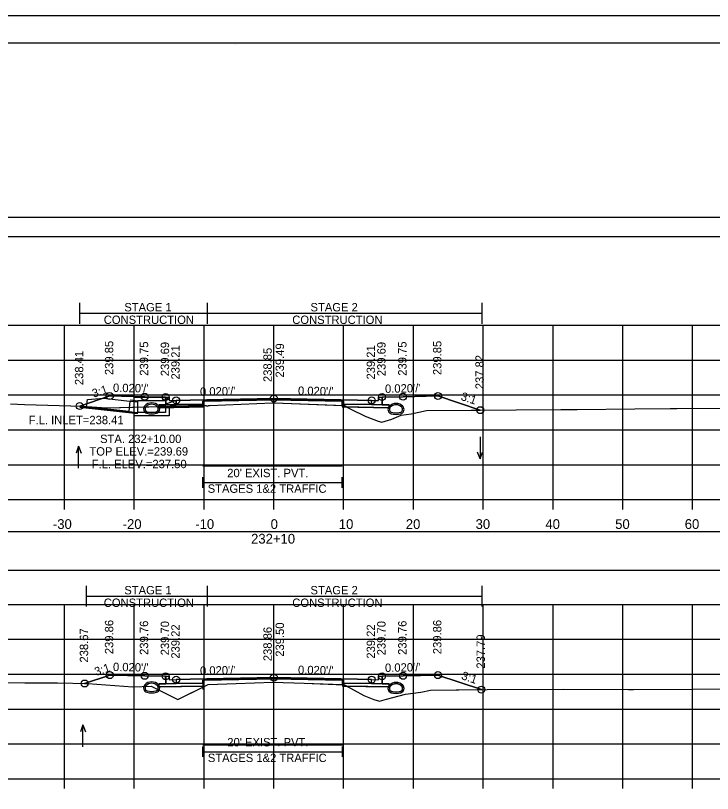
# Model space of a CAD drawing. Extents: x 1369627 to 1374022, y 380035 to 398173.
# Drawn here: x 1372061.5 to 1372161.4, y 387607.5 to 387718.9 of the extents above; entities that cross this region are included whole.
import ezdxf

# ---------------------------------------------------------------- set-up
doc = ezdxf.new("R2010")
doc.units = 0
for name, color, linetype in [('Default', 7, 'Continuous'), ('R_Alt Surface', 7, 'Continuous'), ('R_Axis', 7, 'Continuous'), ('R_Axis Annot', 7, 'Continuous'), ('R_Border', 7, 'Continuous'), ('R_Border Notes', 7, 'Continuous'), ('R_Drive', 7, 'Continuous'), ('R_Exist Surface', 7, 'Continuous'), ('R_Fin Surface', 7, 'Continuous'), ('R_Grid', 7, 'Continuous'), ('R_MOT', 7, 'Continuous'), ('R_No Plot', 7, 'Continuous'), ('R_Water', 7, 'Continuous'), ('R_Water Annot', 7, 'Continuous'), ('R_Xsect Elev', 7, 'Continuous'), ('R_Xsect Slope', 7, 'Continuous'), ('T_Vehicle Path Rt', 7, 'Continuous')]:
    doc.layers.add(name, color=color, linetype=linetype)

msp = doc.modelspace()

# ---------------------------------------------------------------- linework, layer by layer
at = {"layer": 'Default'}
for p, q in [((1372088.34, 387651.3), (1372088.34, 387652.8)), ((1372108.34, 387651.3), (1372108.34, 387652.8)), ((1372088.34, 387652.05), (1372108.34, 387652.05)), ((1372088.36, 387612.73), (1372088.36, 387614.23)), ((1372108.36, 387612.73), (1372108.36, 387614.23)), ((1372088.36, 387613.48), (1372108.36, 387613.48))]:
    msp.add_line(p, q, dxfattribs=at)
for points in [[(1371948.53, 387687.31), (1372248.53, 387687.31), (1372248.53, 387690.02), (1371948.53, 387690.02)], [(1372083.02, 387664.28), (1372083.52, 387664.28), (1372083.53, 387663.78), (1372084.53, 387663.8), (1372084.53, 387663.21), (1372083.03, 387663.18)], [(1372113.53, 387663.78), (1372113.54, 387664.28), (1372114.04, 387664.28), (1372114.03, 387663.18), (1372112.53, 387663.21), (1372112.53, 387663.8)], [(1371948.53, 387639.47), (1372248.53, 387639.47), (1372248.53, 387645), (1371948.53, 387645)], [(1372083.02, 387624.29), (1372083.52, 387624.29), (1372083.53, 387623.79), (1372084.53, 387623.81), (1372084.53, 387623.23), (1372083.03, 387623.2)], [(1372113.53, 387623.79), (1372113.54, 387624.29), (1372114.04, 387624.29), (1372114.03, 387623.2), (1372112.53, 387623.23), (1372112.53, 387623.81)]]:
    msp.add_lwpolyline(points, close=True, dxfattribs=at)
at = {"layer": 'R_Alt Surface'}
for points in [[(1372082.03, 387663.16), (1372083.03, 387663.18), (1372084.53, 387663.21), (1372088.34, 387663.28), (1372088.34, 387662.87), (1372082.03, 387662.74)], [(1372115.03, 387663.16), (1372114.03, 387663.18), (1372112.53, 387663.21), (1372108.34, 387663.29), (1372108.34, 387662.88), (1372115.03, 387662.74)], [(1372082.03, 387623.18), (1372083.03, 387623.2), (1372084.53, 387623.23), (1372088.36, 387623.3), (1372088.36, 387622.89), (1372082.03, 387622.76)], [(1372115.03, 387623.18), (1372114.03, 387623.2), (1372112.53, 387623.23), (1372108.36, 387623.31), (1372108.36, 387622.89), (1372115.03, 387622.76)]]:
    msp.add_lwpolyline(points, close=True, dxfattribs=at)
for points in [[(1372083.03, 387664.28), (1372083.03, 387663.18), (1372084.53, 387663.21), (1372088.34, 387663.28), (1372088.34, 387663.7), (1372098.53, 387663.91), (1372108.34, 387663.71), (1372108.34, 387663.29), (1372112.53, 387663.21), (1372114.03, 387663.18), (1372114.03, 387664.28)], [(1372083.03, 387624.29), (1372083.03, 387623.2), (1372084.53, 387623.23), (1372088.36, 387623.3), (1372088.36, 387623.72), (1372098.53, 387623.92), (1372108.36, 387623.73), (1372108.36, 387623.31), (1372112.53, 387623.23), (1372114.03, 387623.2), (1372114.03, 387624.29)]]:
    msp.add_lwpolyline(points, dxfattribs=at)
at = {"layer": 'R_Axis'}
for p, q in [((1371948.53, 387649.59), (1372248.53, 387649.59)), ((1372068.53, 387648.19), (1372068.53, 387649.59)), ((1372078.53, 387648.19), (1372078.53, 387649.59)), ((1372088.53, 387648.19), (1372088.53, 387649.59)), ((1372098.53, 387648.19), (1372098.53, 387649.59)), ((1372108.53, 387648.19), (1372108.53, 387649.59)), ((1372118.53, 387648.19), (1372118.53, 387649.59)), ((1372128.53, 387648.19), (1372128.53, 387649.59)), ((1372138.53, 387648.19), (1372138.53, 387649.59)), ((1372148.53, 387648.19), (1372148.53, 387649.59)), ((1372158.53, 387648.19), (1372158.53, 387649.59)), ((1371948.53, 387609.59), (1372248.53, 387609.59)), ((1372068.53, 387608.19), (1372068.53, 387609.59)), ((1372078.53, 387608.19), (1372078.53, 387609.59)), ((1372088.53, 387608.19), (1372088.53, 387609.59)), ((1372098.53, 387608.19), (1372098.53, 387609.59)), ((1372108.53, 387608.19), (1372108.53, 387609.59)), ((1372118.53, 387608.19), (1372118.53, 387609.59)), ((1372128.53, 387608.19), (1372128.53, 387609.59)), ((1372138.53, 387608.19), (1372138.53, 387609.59)), ((1372148.53, 387608.19), (1372148.53, 387609.59)), ((1372158.53, 387608.19), (1372158.53, 387609.59))]:
    msp.add_line(p, q, dxfattribs=at)
at = {"layer": 'R_Border'}
for p, q in [((1371940.53, 387715.05), (1372256.71, 387715.05)), ((1372093.05, 387714.79), (1372093.05, 387714.79)), ((1372093.05, 387714.79), (1372093.05, 387714.79))]:
    msp.add_line(p, q, dxfattribs=at)
at = {"layer": 'R_Drive'}
msp.add_line((1372070.72, 387663), (1372079.02, 387662.09), dxfattribs=at)
for centre, radius, start, end in [((1372081.02, 387662.11), 1.35, 43.6485, 136.3515), ((1372081.02, 387662.11), 1.35, 43.6485, 136.3515), ((1372081.02, 387662.11), 1.15, 43.6485, 136.3515), ((1372081.02, 387662.11), 1.15, 43.6485, 136.3515), ((1372080.51, 387662.6), 0.646, 136.3515, 253.9529), ((1372080.51, 387662.6), 0.646, 136.3515, 253.9529), ((1372080.51, 387662.6), 0.438, 136.3515, 253.9529), ((1372080.51, 387662.6), 0.438, 136.3515, 253.9529), ((1372081.02, 387664.38), 2.29, 253.9529, 286.0471), ((1372081.02, 387664.38), 2.29, 253.9529, 286.0471), ((1372081.53, 387662.6), 0.438, 286.0471, 43.6485), ((1372081.53, 387662.6), 0.438, 286.0471, 43.6485), ((1372081.53, 387662.6), 0.646, 286.0471, 43.6485), ((1372081.53, 387662.6), 0.646, 286.0471, 43.6485), ((1372081.02, 387664.38), 2.5, 253.9529, 286.0471), ((1372081.02, 387664.38), 2.5, 253.9529, 286.0471), ((1372081.02, 387622.13), 1.35, 43.6485, 136.3515), ((1372081.02, 387622.13), 1.15, 43.6485, 136.3515), ((1372080.51, 387622.62), 0.646, 136.3515, 253.9529), ((1372080.51, 387622.62), 0.438, 136.3515, 253.9529), ((1372081.02, 387624.4), 2.5, 253.9529, 286.0471), ((1372081.02, 387624.4), 2.29, 253.9529, 286.0471), ((1372081.53, 387622.62), 0.438, 286.0471, 43.6485), ((1372081.53, 387622.62), 0.646, 286.0471, 43.6485)]:
    msp.add_arc(centre, radius, start, end, dxfattribs=at)
at = {"layer": 'R_Exist Surface'}
for points in [[(1372060.78, 387663.34), (1372062.82, 387663.2), (1372071.09, 387662.99), (1372074.51, 387662.75), (1372088.78, 387663.07), (1372088.97, 387662.97), (1372089.18, 387663.08), (1372089.38, 387663.09), (1372098.34, 387663.45), (1372098.63, 387663.44), (1372108.61, 387663.06), (1372108.75, 387662.99), (1372109.58, 387662.53), (1372111.6, 387661.56), (1372111.61, 387661.56), (1372111.72, 387661.51), (1372111.83, 387661.46), (1372113.48, 387660.84), (1372114.02, 387660.67), (1372115.43, 387661.1), (1372116.76, 387661.68), (1372118.22, 387661.89), (1372120.41, 387662.35), (1372139.67, 387662.51), (1372140.94, 387662.52), (1372142.01, 387662.51), (1372150.26, 387662.58), (1372155.3, 387662.63), (1372156.27, 387662.64), (1372164.09, 387662.69)], [(1372051.8, 387623.41), (1372062.83, 387623.36), (1372067.54, 387623.35), (1372071.89, 387623.24), (1372078.34, 387622.79), (1372080.97, 387622.85), (1372084.76, 387620.97), (1372089.12, 387623.1), (1372093.11, 387623.25), (1372098.36, 387623.46), (1372102.89, 387623.29), (1372108.62, 387623.08), (1372110.06, 387622.28), (1372111.43, 387621.52), (1372112.85, 387620.97), (1372113.67, 387620.71), (1372114.65, 387621.01), (1372117.39, 387621.71), (1372119.58, 387622.02), (1372120.98, 387622.31), (1372129.1, 387622.38), (1372140.08, 387622.45), (1372149.36, 387622.39), (1372150.06, 387622.4), (1372167.13, 387622.5)]]:
    msp.add_lwpolyline(points, dxfattribs=at)
at = {"layer": 'R_Fin Surface'}
for points in [[(1372070.72, 387663), (1372075.02, 387664.44), (1372080.02, 387664.34), (1372083.02, 387664.28), (1372083.52, 387664.28), (1372083.53, 387663.78), (1372084.53, 387663.8), (1372086.53, 387663.84), (1372098.53, 387664.08), (1372110.53, 387663.84), (1372112.53, 387663.8), (1372113.53, 387663.78), (1372113.54, 387664.28), (1372114.04, 387664.28), (1372117.04, 387664.34), (1372122.04, 387664.44), (1372128.11, 387662.41)], [(1372071.42, 387623.25), (1372075.02, 387624.45), (1372080.02, 387624.35), (1372083.02, 387624.29), (1372083.52, 387624.29), (1372083.53, 387623.79), (1372084.53, 387623.81), (1372086.53, 387623.85), (1372098.53, 387624.09), (1372110.53, 387623.85), (1372112.53, 387623.81), (1372113.53, 387623.79), (1372113.54, 387624.29), (1372114.04, 387624.29), (1372117.04, 387624.35), (1372122.04, 387624.45), (1372128.27, 387622.38)]]:
    msp.add_lwpolyline(points, dxfattribs=at)
at = {"layer": 'R_Grid'}
for p, q in [((1371948.53, 387674.59), (1372248.53, 387674.59)), ((1372068.53, 387649.59), (1372068.53, 387674.59)), ((1372078.53, 387649.59), (1372078.53, 387674.59)), ((1372088.53, 387649.59), (1372088.53, 387674.59)), ((1372098.53, 387649.59), (1372098.53, 387674.59)), ((1372108.53, 387649.59), (1372108.53, 387674.59)), ((1372118.53, 387649.59), (1372118.53, 387674.59)), ((1372128.53, 387649.59), (1372128.53, 387674.59)), ((1372138.53, 387649.59), (1372138.53, 387674.59)), ((1372148.53, 387649.59), (1372148.53, 387674.59)), ((1372158.53, 387649.59), (1372158.53, 387674.59)), ((1371948.53, 387669.59), (1372248.53, 387669.59)), ((1371948.53, 387664.59), (1372248.53, 387664.59)), ((1371948.53, 387659.59), (1372248.53, 387659.59)), ((1371948.53, 387654.59), (1372248.53, 387654.59)), ((1371948.53, 387649.59), (1372248.53, 387649.59)), ((1371948.53, 387634.59), (1372248.53, 387634.59)), ((1372068.53, 387609.59), (1372068.53, 387634.59)), ((1372078.53, 387609.59), (1372078.53, 387634.59)), ((1372088.53, 387609.59), (1372088.53, 387634.59)), ((1372098.53, 387609.59), (1372098.53, 387634.59)), ((1372108.53, 387609.59), (1372108.53, 387634.59)), ((1372118.53, 387609.59), (1372118.53, 387634.59)), ((1372128.53, 387609.59), (1372128.53, 387634.59)), ((1372138.53, 387609.59), (1372138.53, 387634.59)), ((1372148.53, 387609.59), (1372148.53, 387634.59)), ((1372158.53, 387609.59), (1372158.53, 387634.59)), ((1371948.53, 387629.59), (1372248.53, 387629.59)), ((1371948.53, 387624.59), (1372248.53, 387624.59)), ((1371948.53, 387619.59), (1372248.53, 387619.59)), ((1371948.53, 387614.59), (1372248.53, 387614.59)), ((1371948.53, 387609.59), (1372248.53, 387609.59))]:
    msp.add_line(p, q, dxfattribs=at)
at = {"layer": 'R_MOT'}
for p, q in [((1372070.72, 387674.8), (1372070.72, 387677.8)), ((1372089.04, 387674.8), (1372089.04, 387677.8)), ((1372128.39, 387674.8), (1372128.39, 387677.8)), ((1372070.72, 387676.3), (1372128.39, 387676.3)), ((1372071.66, 387634.26), (1372071.66, 387637.26)), ((1372089.04, 387634.26), (1372089.04, 387637.26)), ((1372128.39, 387634.26), (1372128.39, 387637.26)), ((1372071.66, 387635.76), (1372128.39, 387635.76))]:
    msp.add_line(p, q, dxfattribs=at)
at = {"layer": 'R_No Plot'}
for p, q in [((1371928.13, 387718.94), (1372261.46, 387718.94)), ((1372077.93, 387663.87), (1372079.02, 387663.75)), ((1372070.72, 387662.84), (1372079.02, 387661.92))]:
    msp.add_line(p, q, dxfattribs=at)
for points in [[(1371928.12, 387718.94), (1372261.46, 387718.94), (1372261.46, 387505.61), (1371928.12, 387505.61)], [(1372174.45, 387715.05), (1372194.07, 387715.05), (1372194.07, 387705.17), (1372210.18, 387705.17), (1372233.38, 387705.17), (1372233.38, 387672.5), (1372256.59, 387672.5), (1372256.71, 387509.59), (1371940.53, 387509.59), (1371940.53, 387715.05)], [(1372088.53, 387663.29), (1372084.53, 387663.21), (1372083.03, 387663.18), (1372082.03, 387663.16), (1372082.03, 387662.74), (1372088.53, 387662.87)], [(1372098.53, 387664.08), (1372086.53, 387663.84), (1372084.53, 387663.8), (1372084.53, 387663.21), (1372088.53, 387663.29), (1372088.53, 387663.71), (1372098.53, 387663.91), (1372108.53, 387663.71), (1372108.53, 387663.29), (1372112.53, 387663.21), (1372112.53, 387663.8), (1372110.53, 387663.84)], [(1372108.53, 387663.29), (1372112.53, 387663.21), (1372114.03, 387663.18), (1372115.03, 387663.16), (1372115.03, 387662.74), (1372108.53, 387662.87)], [(1372088.53, 387623.31), (1372084.53, 387623.23), (1372083.03, 387623.2), (1372082.03, 387623.18), (1372082.03, 387622.76), (1372088.53, 387622.89)], [(1372098.53, 387624.09), (1372086.53, 387623.85), (1372084.53, 387623.81), (1372084.53, 387623.23), (1372088.53, 387623.31), (1372088.53, 387623.72), (1372098.53, 387623.92), (1372108.53, 387623.72), (1372108.53, 387623.31), (1372112.53, 387623.23), (1372112.53, 387623.81), (1372110.53, 387623.85)], [(1372108.53, 387623.31), (1372112.53, 387623.23), (1372114.03, 387623.2), (1372115.03, 387623.18), (1372115.03, 387622.76), (1372108.53, 387622.89)]]:
    msp.add_lwpolyline(points, close=True, dxfattribs=at)
for points in [[(1372083.02, 387664.28), (1372083.03, 387663.18), (1372084.53, 387663.21), (1372088.53, 387663.29), (1372088.53, 387663.71), (1372098.53, 387663.91), (1372108.53, 387663.71), (1372108.53, 387663.29), (1372112.53, 387663.21), (1372114.03, 387663.18), (1372114.04, 387664.28)], [(1372088.34, 387654.45), (1372108.34, 387654.45)], [(1372083.02, 387624.29), (1372083.03, 387623.2), (1372084.53, 387623.23), (1372088.53, 387623.31), (1372088.53, 387623.72), (1372098.53, 387623.92), (1372108.53, 387623.72), (1372108.53, 387623.31), (1372112.53, 387623.23), (1372114.03, 387623.2), (1372114.04, 387624.29)], [(1372088.36, 387614.46), (1372108.36, 387614.46)]]:
    msp.add_lwpolyline(points, dxfattribs=at)
for centre in [(1372075.02, 387664.44), (1372080.02, 387664.34), (1372083.02, 387664.28), (1372098.53, 387664.08), (1372114.04, 387664.28), (1372117.04, 387664.34), (1372122.04, 387664.44), (1372070.72, 387663), (1372084.53, 387663.8), (1372112.53, 387663.8), (1372128.11, 387662.41), (1372075.02, 387624.45), (1372080.02, 387624.35), (1372083.02, 387624.29), (1372084.53, 387623.81), (1372098.53, 387624.09), (1372112.53, 387623.81), (1372114.04, 387624.29), (1372117.04, 387624.35), (1372122.04, 387624.45), (1372071.42, 387623.25), (1372128.27, 387622.38)]:
    msp.add_circle(centre, 0.5, dxfattribs=at)
at = {"layer": 'R_Water'}
for p, q in [((1372077.91, 387663.71), (1372079.02, 387663.59)), ((1372078.52, 387664.28), (1372083.27, 387664.28)), ((1372078.52, 387662.78), (1372078.52, 387664.28)), ((1372079.02, 387662.78), (1372079.02, 387663.78)), ((1372079.02, 387663.78), (1372083.02, 387663.78)), ((1372083.35, 387664.11), (1372083.02, 387663.78)), ((1372084.52, 387663.8), (1372083.02, 387663.28)), ((1372083.02, 387662.78), (1372083.02, 387663.28)), ((1372083.35, 387664.11), (1372083.27, 387664.28)), ((1372084.52, 387663.27), (1372083.52, 387662.92)), ((1372070.72, 387663), (1372079.02, 387662.09)), ((1372083.52, 387662.78), (1372083.52, 387662.92))]:
    msp.add_line(p, q, dxfattribs=at)
msp.add_lwpolyline([(1372077.91, 387663.71), (1372077.75, 387662.22), (1372071.7, 387662.89), (1372071.82, 387663.92), (1372074.1, 387664.13)], close=True, dxfattribs=at)
for points in [[(1372084.52, 387663.27), (1372084.52, 387663.8)], [(1372083.52, 387662.78), (1372083.52, 387661.59), (1372081.02, 387661.59), (1372078.52, 387661.59), (1372078.52, 387662.78)], [(1372083.02, 387662.78), (1372083.02, 387662.09), (1372081.02, 387662.09), (1372079.02, 387662.09), (1372079.02, 387662.78)]]:
    msp.add_lwpolyline(points, dxfattribs=at)
for centre, radius, start, end in [((1372116.04, 387662.03), 1.35, 43.6485, 136.3515), ((1372115.53, 387662.51), 0.646, 136.3515, 253.9529), ((1372115.53, 387662.51), 0.438, 136.3515, 253.9529), ((1372116.04, 387662.03), 1.15, 43.6485, 136.3515), ((1372116.04, 387664.3), 2.29, 253.9529, 286.0471), ((1372116.55, 387662.51), 0.438, 286.0471, 43.6485), ((1372116.55, 387662.51), 0.646, 286.0471, 43.6485), ((1372116.04, 387664.3), 2.5, 253.9529, 286.0471), ((1372116.04, 387622.05), 1.35, 43.6485, 136.3515), ((1372116.04, 387622.06), 1.35, 43.6485, 136.3515), ((1372116.04, 387622.05), 1.35, 43.6485, 136.3515), ((1372116.04, 387622.06), 1.15, 43.6485, 136.3515), ((1372116.04, 387622.05), 1.15, 43.6485, 136.3515), ((1372115.53, 387622.54), 0.646, 136.3515, 253.9529), ((1372115.53, 387622.55), 0.646, 136.3515, 253.9529), ((1372115.53, 387622.54), 0.646, 136.3515, 253.9529), ((1372115.53, 387622.55), 0.438, 136.3515, 253.9529), ((1372115.53, 387622.54), 0.438, 136.3515, 253.9529), ((1372116.04, 387624.33), 2.29, 253.9529, 286.0471), ((1372116.04, 387624.32), 2.29, 253.9529, 286.0471), ((1372116.55, 387622.55), 0.438, 286.0471, 43.6485), ((1372116.55, 387622.54), 0.438, 286.0471, 43.6485), ((1372116.55, 387622.54), 0.646, 286.0471, 43.6485), ((1372116.55, 387622.55), 0.646, 286.0471, 43.6485), ((1372116.55, 387622.54), 0.646, 286.0471, 43.6485), ((1372116.04, 387624.33), 2.5, 253.9529, 286.0471), ((1372116.04, 387624.32), 2.5, 253.9529, 286.0471), ((1372116.04, 387624.32), 2.5, 253.9529, 286.0471)]:
    msp.add_arc(centre, radius, start, end, dxfattribs=at)
at = {"layer": 'R_Water Annot'}
for p, q in [((1372128.08, 387658.58), (1372128.08, 387655.44)), ((1372070.56, 387657.23), (1372070.21, 387656.27)), ((1372070.56, 387654.09), (1372070.56, 387657.23)), ((1372070.56, 387657.23), (1372070.91, 387656.27)), ((1372128.08, 387655.44), (1372127.73, 387656.4)), ((1372128.08, 387655.44), (1372128.43, 387656.4)), ((1372071.18, 387617.31), (1372070.83, 387616.34)), ((1372071.18, 387614.16), (1372071.18, 387617.31)), ((1372071.18, 387617.31), (1372071.53, 387616.34))]:
    msp.add_line(p, q, dxfattribs=at)
at = {"layer": 'R_Xsect Elev'}
for p, q in [((1372098.53, 387663.44), (1372098.53, 387673.44)), ((1372098.53, 387623.45), (1372098.53, 387633.45))]:
    msp.add_line(p, q, dxfattribs=at)
at = {"layer": 'T_Vehicle Path Rt'}
for p, q in [((1372083.03, 387663.18), (1372083.02, 387664.28)), ((1372088.34, 387663.28), (1372088.34, 387663.06)), ((1372108.34, 387663.07), (1372108.34, 387663.29)), ((1372114.04, 387664.28), (1372114.03, 387663.18)), ((1372082.03, 387663.16), (1372083.03, 387663.18)), ((1372082.03, 387662.92), (1372082.03, 387663.16)), ((1372088.34, 387663.06), (1372082.03, 387662.92)), ((1372082.03, 387662.92), (1372082.03, 387662.74)), ((1372108.34, 387663.07), (1372108.34, 387662.88)), ((1372108.34, 387662.88), (1372108.97, 387662.86)), ((1372108.97, 387662.86), (1372109.58, 387662.53)), ((1372083.03, 387623.2), (1372083.02, 387624.29)), ((1372114.04, 387624.29), (1372114.03, 387623.2)), ((1372088.36, 387623.3), (1372088.36, 387622.41)), ((1372088.36, 387623.3), (1372088.36, 387622.89)), ((1372108.36, 387623.09), (1372108.36, 387623.31)), ((1372108.36, 387623.09), (1372108.36, 387622.89)), ((1372088.36, 387622.73), (1372088.36, 387622.89)), ((1372088.36, 387622.89), (1372088.36, 387622.73)), ((1372108.36, 387622.89), (1372108.97, 387622.88)), ((1372108.97, 387622.88), (1372110.06, 387622.28))]:
    msp.add_line(p, q, dxfattribs=at)
for points in [[(1372083.02, 387664.28), (1372080.02, 387664.34), (1372075.02, 387664.44), (1372070.72, 387663)], [(1372128.11, 387662.41), (1372122.04, 387664.44), (1372117.04, 387664.34), (1372114.04, 387664.28)], [(1372108.34, 387663.29), (1372108.34, 387663.71), (1372098.53, 387663.91), (1372088.34, 387663.7), (1372088.34, 387663.28)], [(1372088.34, 387663.06), (1372088.78, 387663.07), (1372088.97, 387662.97), (1372089.18, 387663.08), (1372089.38, 387663.09), (1372098.34, 387663.45), (1372098.63, 387663.44), (1372108.34, 387663.07)], [(1372070.72, 387663), (1372071.09, 387662.99), (1372074.51, 387662.75), (1372082.03, 387662.92)], [(1372082.03, 387662.74), (1372088.34, 387662.87), (1372088.34, 387663.06)], [(1372108.97, 387662.86), (1372108.75, 387662.99), (1372108.61, 387663.06), (1372108.34, 387663.07)], [(1372114.03, 387663.18), (1372115.03, 387663.16), (1372115.03, 387662.74), (1372108.97, 387662.86)], [(1372109.58, 387662.53), (1372111.6, 387661.56), (1372111.72, 387661.51), (1372111.83, 387661.46), (1372113.48, 387660.84), (1372114.02, 387660.67), (1372115.43, 387661.1), (1372116.76, 387661.68), (1372118.22, 387661.89), (1372120.41, 387662.35), (1372128.11, 387662.41)], [(1372083.02, 387624.29), (1372080.02, 387624.35), (1372075.02, 387624.45), (1372071.42, 387623.25)], [(1372128.27, 387622.38), (1372122.04, 387624.45), (1372117.04, 387624.35), (1372114.04, 387624.29)], [(1372071.42, 387623.25), (1372071.89, 387623.24), (1372078.34, 387622.79), (1372080.97, 387622.85), (1372084.76, 387620.97), (1372088.34, 387622.72), (1372088.36, 387622.73)], [(1372088.36, 387622.89), (1372082.03, 387622.76), (1372082.03, 387623.18), (1372083.03, 387623.2)], [(1372108.36, 387623.31), (1372108.36, 387623.73), (1372098.53, 387623.92), (1372088.36, 387623.72), (1372088.36, 387623.3)], [(1372088.36, 387622.73), (1372089.12, 387623.1), (1372093.11, 387623.25), (1372098.36, 387623.46), (1372102.89, 387623.29), (1372108.36, 387623.09)], [(1372108.97, 387622.88), (1372108.62, 387623.08), (1372108.36, 387623.09)], [(1372114.03, 387623.2), (1372115.03, 387623.18), (1372115.03, 387622.76), (1372108.97, 387622.88)], [(1372110.06, 387622.28), (1372111.43, 387621.52), (1372112.85, 387620.97), (1372113.67, 387620.71), (1372114.65, 387621.01), (1372117.39, 387621.71), (1372119.58, 387622.02), (1372120.98, 387622.31), (1372128.27, 387622.38)]]:
    msp.add_lwpolyline(points, dxfattribs=at)

# ---------------------------------------------------------------- texts
at = {"layer": 'R_Axis Annot'}
for s, height, p in [("20' EXIST. PVT.", 1.2, (1372091.85, 387652.81)), ('STAGES 1&2 TRAFFIC', 1.2, (1372089.05, 387650.57)), ('-30', 1.4, (1372066.87, 387645.39)), ('-20', 1.4, (1372076.87, 387645.39)), ('-10', 1.4, (1372087.27, 387645.39)), ('0', 1.4, (1372098.07, 387645.39)), ('10', 1.4, (1372107.84, 387645.39)), ('20', 1.4, (1372117.44, 387645.39)), ('30', 1.4, (1372127.44, 387645.39)), ('40', 1.4, (1372137.44, 387645.39)), ('50', 1.4, (1372147.44, 387645.39)), ('60', 1.4, (1372157.41, 387645.39)), ('232+10', 1.4, (1372095.27, 387643.29)), ("20' EXIST. PVT.", 1.2, (1372091.86, 387614.24)), ('STAGES 1&2 TRAFFIC', 1.2, (1372089.07, 387612))]:
    msp.add_text(s, height=height, dxfattribs=at).set_placement(p)
at = {"layer": 'R_Border Notes'}
msp.add_text('F.L. INLET=238.41', height=1.2, dxfattribs=at).set_placement((1372063.4, 387660.4))
at = {"layer": 'R_MOT'}
for s, p in [('STAGE 1', (1372077.1, 387676.56)), ('STAGE 2', (1372103.78, 387676.56)), ('CONSTRUCTION', (1372074.16, 387674.76)), ('CONSTRUCTION', (1372101.17, 387674.76)), ('STAGE 1', (1372077.1, 387636.02)), ('STAGE 2', (1372103.78, 387636.02)), ('CONSTRUCTION', (1372074.16, 387634.22)), ('CONSTRUCTION', (1372101.17, 387634.22))]:
    msp.add_text(s, height=1.2, dxfattribs=at).set_placement(p)
at = {"layer": 'R_Water Annot'}
for s, p in [('STA. 232+10.00', (1372073.63, 387657.7)), ('TOP ELEV.=239.69', (1372072.1, 387655.9)), ('F.L. ELEV.=237.50', (1372072.43, 387654.1))]:
    msp.add_text(s, height=1.2, dxfattribs=at).set_placement(p)
at = {"layer": 'R_Xsect Elev'}
for s, p in [('239.85', (1372075.52, 387667.44)), ('239.75', (1372080.52, 387667.34)), ('239.75', (1372117.54, 387667.34)), ('239.85', (1372122.54, 387667.44)), ('239.69', (1372083.52, 387667.28)), ('239.21', (1372085.03, 387666.8)), ('238.85', (1372098.23, 387666.44)), ('239.49', (1372099.98, 387667.08)), ('239.21', (1372113.03, 387666.8)), ('239.69', (1372114.54, 387667.28)), ('238.41', (1372071.22, 387666)), ('237.82', (1372128.61, 387665.41)), ('239.86', (1372075.52, 387627.45)), ('239.76', (1372080.52, 387627.35)), ('239.70', (1372083.52, 387627.29)), ('239.70', (1372114.54, 387627.29)), ('239.76', (1372117.54, 387627.35)), ('239.86', (1372122.54, 387627.45)), ('238.67', (1372071.92, 387626.25)), ('239.22', (1372085.03, 387626.81)), ('238.86', (1372098.23, 387626.45)), ('239.50', (1372099.98, 387627.09)), ('239.22', (1372113.03, 387626.81)), ('237.79', (1372128.77, 387625.38))]:
    msp.add_text(s, height=1.2, rotation=90, dxfattribs=at).set_placement(p)
at = {"layer": 'R_Xsect Slope'}
for s, rotation, p in [('3:1', 18.4332, (1372072.71, 387664.19)), ("0.020'/'", 358.8542, (1372075.47, 387665.03)), ("0.020'/'", 1.1458, (1372087.96, 387664.46)), ("0.020'/'", 358.8542, (1372101.98, 387664.61)), ("0.020'/'", 1.1458, (1372114.47, 387664.88)), ('3:1', 341.5668, (1372125.23, 387663.9)), ('3:1', 18.4332, (1372073.06, 387624.33)), ("0.020'/'", 358.8542, (1372075.47, 387625.04)), ("0.020'/'", 1.1458, (1372087.96, 387624.48)), ("0.020'/'", 358.8542, (1372101.98, 387624.62)), ("0.020'/'", 1.1458, (1372114.47, 387624.9)), ('3:1', 341.5668, (1372125.31, 387623.89))]:
    msp.add_text(s, height=1.2, rotation=rotation, dxfattribs=at).set_placement(p)

doc.saveas('drawing.dxf')
